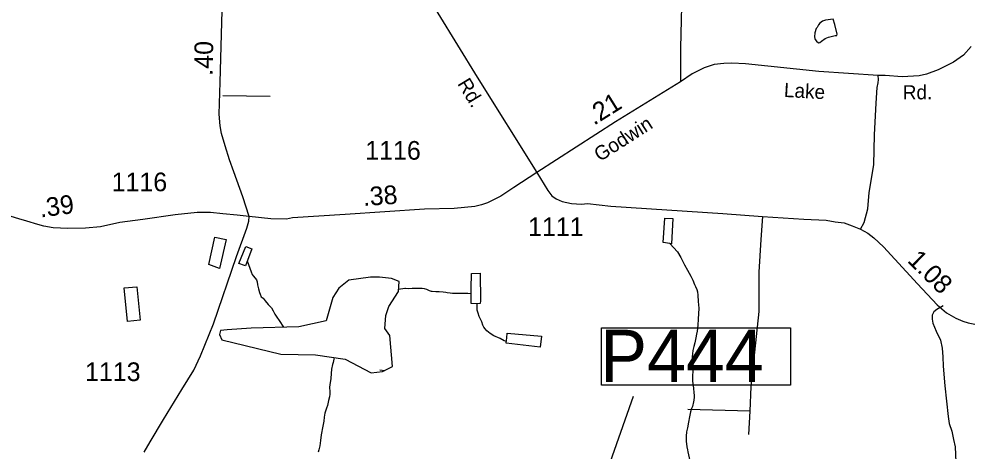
# Model space of a CAD drawing. Extents: x 2082433 to 2279600, y 546599 to 755198.
# Drawn here: x 2152834 to 2159193, y 562815 to 565713 of the extents above; entities that cross this region are included whole.
import ezdxf

# ---------------------------------------------------------------- set-up
doc = ezdxf.new("R2010")
doc.units = 0
for name, color, linetype in [('Exist Hydrographic Creek Single Shore', 7, 'Continuous'), ('Exist Hydrographic Misc Water Feature', 7, 'Continuous'), ('Exist Hydrographic Pond Under 1500 Sq Ft', 7, 'Continuous'), ('Exist Road Non-System Type 51', 7, 'Continuous'), ('Exist Road Secondary Mileage Hundredths English Label', 7, 'Continuous'), ('Exist Road Secondary Structure Pipe Number Label', 7, 'Continuous'), ('Exist Road Secondary Type 51 Attributed', 7, 'Continuous'), ('Exist Road Secondary Type 51 Label', 7, 'Continuous'), ('Exist Road Secondary Type 51 Number Label', 7, 'Continuous')]:
    doc.layers.add(name, color=color, linetype=linetype)

msp = doc.modelspace()

# ---------------------------------------------------------------- linework, layer by layer
at = {"layer": 'Exist Hydrographic Creek Single Shore'}
for points in [[(2157189.3, 564211.2), (2157241.4, 564153.8), (2157263.2, 564116), (2157275.7, 564094.2), (2157289.2, 564068.3), (2157309.5, 564032.4), (2157330.2, 563992.7), (2157344.2, 563964.7), (2157356, 563936.9), (2157362.2, 563922.6), (2157370.4, 563902.7), (2157374.5, 563886.7), (2157377, 563864.8), (2157380.9, 563822.8), (2157383.5, 563777.1), (2157379.6, 563705), (2157378, 563664.8), (2157374.1, 563623.2), (2157368.1, 563603), (2157364, 563578.8), (2157356.7, 563546.7), (2157350.5, 563520.9), (2157345, 563495), (2157340.9, 563472.9), (2157338.8, 563452.9), (2157339.2, 563437), (2157341.1, 563420.9), (2157345.8, 563394.7), (2157345.6, 563380.9), (2157343.3, 563354.9), (2157341.7, 563326.8), (2157341.9, 563300.8), (2157341.9, 563287), (2157346.2, 563262.8), (2157348.3, 563237), (2157350.7, 563215.1), (2157352.6, 563190.9), (2157352.6, 563181.1), (2157350.5, 563161.2), (2157348.5, 563150.9), (2157340.9, 563120.8), (2157334.9, 563105.2), (2157329, 563082.9), (2157321.2, 563050.9), (2157315.6, 563014.8), (2157307.4, 562976.7), (2157301.9, 562950.8), (2157299.9, 562920.7), (2157300.3, 562902.8), (2157300.3, 562886.9), (2157304.6, 562849), (2157308.5, 562829), (2157310.7, 562816.9), (2157323.2, 562756.9)], [(2154362, 564095), (2154386.9, 564020), (2154394.9, 564004.2), (2154401.2, 563993.9), (2154415.2, 563978), (2154423.2, 563968.2), (2154427.3, 563954.3), (2154431.2, 563934.2), (2154437.5, 563908.1), (2154443.9, 563882.4), (2154447.8, 563870.5), (2154455.8, 563854.3), (2154467.7, 563844.7), (2154482.2, 563826.7), (2154501.9, 563802.6), (2154524.3, 563779), (2154534.1, 563760.9), (2154538.2, 563755), (2154542.3, 563747.1), (2154546.2, 563736.8), (2154558.7, 563717), (2154574.5, 563695.1), (2154604, 563650.5)], [(2155860.5, 563873.1), (2155839.1, 563876.3), (2155803, 563876.1), (2155776.9, 563876), (2155755.2, 563875.5), (2155735.3, 563875.7), (2155719.1, 563877.4), (2155699.2, 563881.2), (2155691, 563883.2), (2155673.2, 563885.1), (2155647.1, 563887.1), (2155623.4, 563887), (2155599, 563888.7), (2155595.1, 563888.8), (2155581.1, 563894.6), (2155563.5, 563902.6), (2155547.1, 563906.7), (2155532.9, 563908.4), (2155507.3, 563910.2), (2155485.1, 563910.3), (2155465.3, 563910.1), (2155439.4, 563907.9), (2155421.4, 563909.8), (2155415.4, 563909.9), (2155375.1, 563903.9)], [(2156096, 563554.2), (2156081.9, 563559.8), (2156054, 563573.8), (2156011.4, 563593.6), (2155987.8, 563609.3), (2155965.6, 563625.2), (2155953.1, 563639.3), (2155945.3, 563651), (2155939.6, 563664.9), (2155931.4, 563686.8), (2155914.8, 563723), (2155907, 563744.8), (2155901, 563764.8), (2155900.4, 563784.8), (2155901.2, 563807.4)], [(2154944.4, 563447.2), (2154936, 563413.4), (2154931.9, 563401.5), (2154926.2, 563369.1), (2154922.5, 563341.3), (2154920.4, 563307.1), (2154917.2, 563279.2), (2154914.7, 563267.4), (2154912.6, 563247.1), (2154913.5, 563221), (2154913.5, 563203.1), (2154911.2, 563185.2), (2154905.7, 563159.3), (2154897.9, 563127.3), (2154891.7, 563109.1), (2154881.9, 563074.9), (2154876.1, 563049), (2154874.5, 563020.8), (2154868.4, 562988.9), (2154857.1, 562931), (2154851.1, 562893), (2154847.2, 562857.1), (2154841.7, 562828.8), (2154837.4, 562813.2)]]:
    msp.add_lwpolyline(points, dxfattribs=at)
at = {"layer": 'Exist Hydrographic Misc Water Feature'}
msp.add_line((2155248.1, 563365.6), (2155283.4, 563359.6), dxfattribs=at)
at = {"layer": 'Exist Hydrographic Pond Under 1500 Sq Ft'}
for points in [[(2158293.5, 565675.5), (2158283.5, 565711.5), (2158231, 565705.3), (2158211.3, 565699.3), (2158193.7, 565685.3), (2158185.7, 565673.2), (2158175.4, 565657.3), (2158169.7, 565649.2), (2158159.6, 565621.1), (2158158.2, 565595), (2158160, 565582.9), (2158163.7, 565575.1), (2158172.3, 565564.9), (2158184.2, 565554.9), (2158194.3, 565557.1), (2158206.4, 565565.4), (2158229.8, 565583.3), (2158251.9, 565591.3), (2158278.2, 565597.5), (2158297.8, 565601.9), (2158307.5, 565603.6), (2158309.7, 565611.8), (2158293.5, 565675.5)], [(2157189.3, 564211.2), (2157145.2, 564216.7), (2157155.8, 564380.9), (2157210.2, 564377.2), (2157200.8, 564209.1), (2157189.3, 564211.2)], [(2154145.4, 564252.5), (2154221.3, 564236.9), (2154176.6, 564042.6), (2154104.8, 564070), (2154145.4, 564252.5)], [(2154342.3, 564063.7), (2154305.8, 564077.3), (2154351.3, 564191.6), (2154391.5, 564175.8), (2154349.9, 564061.7), (2154342.3, 564063.7)], [(2155859.9, 563909), (2155861.8, 564010.9), (2155921.2, 564011.2), (2155922.5, 563827.4), (2155920.4, 563808.9), (2155895.8, 563807)], [(2155266.1, 563352.9), (2155333.1, 563387.7), (2155315.1, 563594.7), (2155282.3, 563641.1), (2155290.3, 563729), (2155310.3, 563788.8), (2155374.2, 563888.6), (2155378.2, 563956.5), (2155326.3, 563976.5), (2155246.4, 563984.4), (2155186.5, 563984.4), (2155042.6, 563964.5), (2154974.7, 563912.6), (2154934.7, 563848.7), (2154890.8, 563693), (2154707, 563653.1), (2154387.4, 563645.1), (2154227.6, 563633.2), (2154183.6, 563629.2), (2154175.6, 563601.2), (2154191.6, 563565.3), (2154587.1, 563469.5), (2154818.9, 563465.5), (2155016.1, 563436.7), (2155191, 563344.6), (2155266.1, 563352.9)], [(2153643.9, 563697.8), (2153560.1, 563689.4), (2153538.7, 563913.2), (2153623.2, 563919.6), (2153643.9, 563697.8)], [(2155895.8, 563807), (2155861.5, 563808.9), (2155859.9, 563909)], [(2156098.6, 563578.5), (2156102.3, 563610.4), (2156330.6, 563589.7), (2156322.8, 563517.9), (2156094.7, 563542.7), (2156098.6, 563578.5)]]:
    msp.add_lwpolyline(points, dxfattribs=at)
at = {"layer": 'Exist Road Non-System Type 51'}
for p, q in [((2154199.4, 565200.7), (2154514.8, 565197.3)), ((2157724.9, 563087.5), (2157310, 563100.3)), ((2157724.9, 563087.5), (2157717.1, 562931.8))]:
    msp.add_line(p, q, dxfattribs=at)
for points in [[(2158466.1, 564307.1), (2158490, 564351), (2158514.8, 564443.8), (2158523.5, 564552.8), (2158554.7, 564737.2), (2158561, 564938.3), (2158570.2, 565149.3), (2158577.3, 565255.5), (2158584.4, 565285.2), (2158585.8, 565307.9), (2158584.4, 565336.2)], [(2157811, 564392.2), (2157798.6, 564237.2), (2157785.2, 564019.2), (2157786.5, 563754.5), (2157731.3, 563253.2), (2157724.9, 563087.5)], [(2159019.1, 563792.7), (2158978.1, 563768.7), (2158958.2, 563753.1), (2158945.5, 563730.4), (2158945.5, 563703.5), (2158951.2, 563676.6), (2158972.4, 563624.2), (2159000.7, 563564.7), (2159012, 563509.5), (2159017.7, 563452.9), (2159020.5, 563390.6), (2159031.2, 563258.9), (2159053.1, 563052.1), (2159058.8, 563006.8), (2159077.2, 562954.4), (2159089.9, 562897.8), (2159099.1, 562849.7), (2159104.8, 562747.7), (2159109, 562599), (2159101.2, 562450.3), (2159063.7, 562165.7)]]:
    msp.add_lwpolyline(points, dxfattribs=at)
at = {"layer": 'Exist Road Secondary Structure Pipe Number Label'}
msp.add_line((2156340.2, 561480.7), (2156947.8, 563189.4), dxfattribs=at)
msp.add_lwpolyline([(2156732.4, 563647.2), (2157998.5, 563647.2), (2157998.5, 563263.3), (2156732.4, 563263.3)], close=True, dxfattribs=at)
at = {"layer": 'Exist Road Secondary Type 51 Attributed'}
for points in [[(2157247.3, 569467.2), (2157233.7, 569239.7), (2157193.1, 568808.9), (2157166.4, 568439.8), (2157157.7, 568344.2), (2157162.5, 568260), (2157187.4, 568124.2), (2157235.3, 567910.3), (2157260.2, 567822.3), (2157311.8, 567583.3), (2157319.5, 567508.7), (2157309.9, 567172.1), (2157294.6, 566921.5), (2157288.9, 566604), (2157273.6, 565986.3), (2157262.1, 565519.6), (2157262.1, 565292)], [(2154373.7, 564392.2), (2154332.1, 564524.1), (2154271.8, 564689.6), (2154242.7, 564770.8), (2154213, 564865.5), (2154190.1, 564947.8), (2154179.5, 564997.5), (2154174.3, 565076.9), (2154181, 565290.1), (2154191.5, 565690.8), (2154203.4, 566085.7), (2154211.6, 566456.8)], [(2154211.6, 566456.8), (2154281.4, 566411.8), (2154332.1, 566380.3), (2154368.4, 566359.2), (2154497, 566291.3), (2154543.9, 566271.3), (2154627.2, 566252.6), (2154715.1, 566239.7), (2154809.3, 566245.4), (2154896.3, 566251.2), (2154976.6, 566262.6), (2155093.3, 566271.3), (2155161.2, 566263.6), (2155205.2, 566253.1), (2155251.1, 566236.8), (2155297.9, 566211), (2155340, 566184.2), (2155382.1, 566146.9), (2155423.7, 566092.4), (2155520.7, 565947.1), (2155638.4, 565752), (2155900.4, 565324.5), (2156300.6, 564686.7)], [(2159206.9, 565530.2), (2159155.1, 565471), (2159088.5, 565424.7), (2158986.7, 565372.9), (2158909, 565343.3), (2158859.1, 565334), (2158744.8, 565327.2), (2158630.6, 565334.9), (2158584.4, 565336.2), (2158186.4, 565362.8), (2157696.6, 565413.6), (2157605.2, 565418.7), (2157551.9, 565416.1), (2157486, 565408.5), (2157420, 565385.7), (2157340.5, 565345.6), (2157262.1, 565292)], [(2157262.1, 565292), (2156826.1, 565025.1), (2156300.6, 564686.7)], [(2156300.6, 564686.7), (2156145.7, 564584.4), (2156058, 564527.8), (2155968.7, 564482.1), (2155930.5, 564468.7), (2155884.6, 564457.9), (2155745.9, 564444.8), (2155547.6, 564439.6), (2155017.7, 564404), (2154665.5, 564382.7), (2154623.7, 564374), (2154518.5, 564375.9), (2154373.7, 564392.2)], [(2156300.6, 564686.7), (2156373.7, 564565.2), (2156400.5, 564530.8), (2156429.2, 564508.8), (2156470.3, 564491.6), (2156532.2, 564478.8), (2156598.8, 564473.1), (2156639.8, 564479), (2156795.5, 564461), (2157544.2, 564411.3), (2157811, 564392.2), (2158087.4, 564374), (2158237.5, 564366.3), (2158296.8, 564356.8), (2158357.1, 564348.2), (2158409.7, 564330), (2158466.1, 564307.1), (2158514.8, 564279.3), (2158554.5, 564249.7), (2158620.5, 564189.4), (2158848.1, 563940.8), (2158980.1, 563801.2), (2159041.3, 563747.6), (2159103.4, 563710.3), (2159151.3, 563691.2), (2159187.6, 563678.8), (2159232.5, 563671.1)], [(2154373.7, 564392.2), (2154293.3, 564400.8), (2154197.7, 564410.3), (2154116.4, 564418), (2154026, 564419), (2153879.5, 564403.3), (2153663.3, 564371.7), (2153509.5, 564350.6), (2153379.4, 564323.3), (2153278.1, 564314.3), (2153161.2, 564310.4), (2153062.8, 564315.6), (2153000.6, 564326), (2152959.2, 564338.9), (2152886.7, 564359.6), (2152832.3, 564375.2), (2152731.3, 564406.3), (2152635.5, 564421.8), (2152568.2, 564424.4), (2152495.7, 564424.4), (2152412.8, 564414.1), (2152346.8, 564402.2)], [(2153671.8, 562813.3), (2153711, 562882.2), (2153800.9, 563033.6), (2153923.7, 563234.1), (2154003.1, 563362.2), (2154049.5, 563457.9), (2154135.6, 563674), (2154290.5, 564123.4), (2154358.4, 564312.8), (2154371.8, 564360.6), (2154373.7, 564392.2)]]:
    msp.add_lwpolyline(points, dxfattribs=at)

# ---------------------------------------------------------------- texts
at = {"layer": 'Exist Road Secondary Mileage Hundredths English Label'}
for s, rotation, p in [('.40', 89.02952, (2154130.4, 565332.9)), ('.21', 32.02973, (2156682.6, 564998.8)), ('.38', 3.84185, (2155139.1, 564461.5)), ('.39', 7.65703, (2152978.1, 564384.4)), ('1.08', 315.37973, (2158774, 564091.7))]:
    msp.add_text(s, height=125, rotation=rotation, dxfattribs=at).set_placement(p)
at = {"layer": 'Exist Road Secondary Structure Pipe Number Label'}
msp.add_text('P444', height=350, dxfattribs=at).set_placement((2156725.3, 563283.1))
at = {"layer": 'Exist Road Secondary Type 51 Label'}
for s, rotation, p in [('Rd.', 301.23278, (2155765.3, 565280.5)), ('Lake', 356.73599, (2157952, 565191.9)), ('Rd.', 0.35916, (2158749.5, 565174.6)), ('Godwin', 32.63626, (2156721.7, 564755.6))]:
    msp.add_text(s, height=95, rotation=rotation, dxfattribs=at).set_placement(p)
at = {"layer": 'Exist Road Secondary Type 51 Number Label'}
for s, p in [('1116', (2155151.4, 564771.6)), ('1116', (2153453.9, 564560.4)), ('1111', (2156241.4, 564260.2)), ('1113', (2153275.9, 563289.9))]:
    msp.add_text(s, height=125, dxfattribs=at).set_placement(p)

doc.saveas('drawing.dxf')
